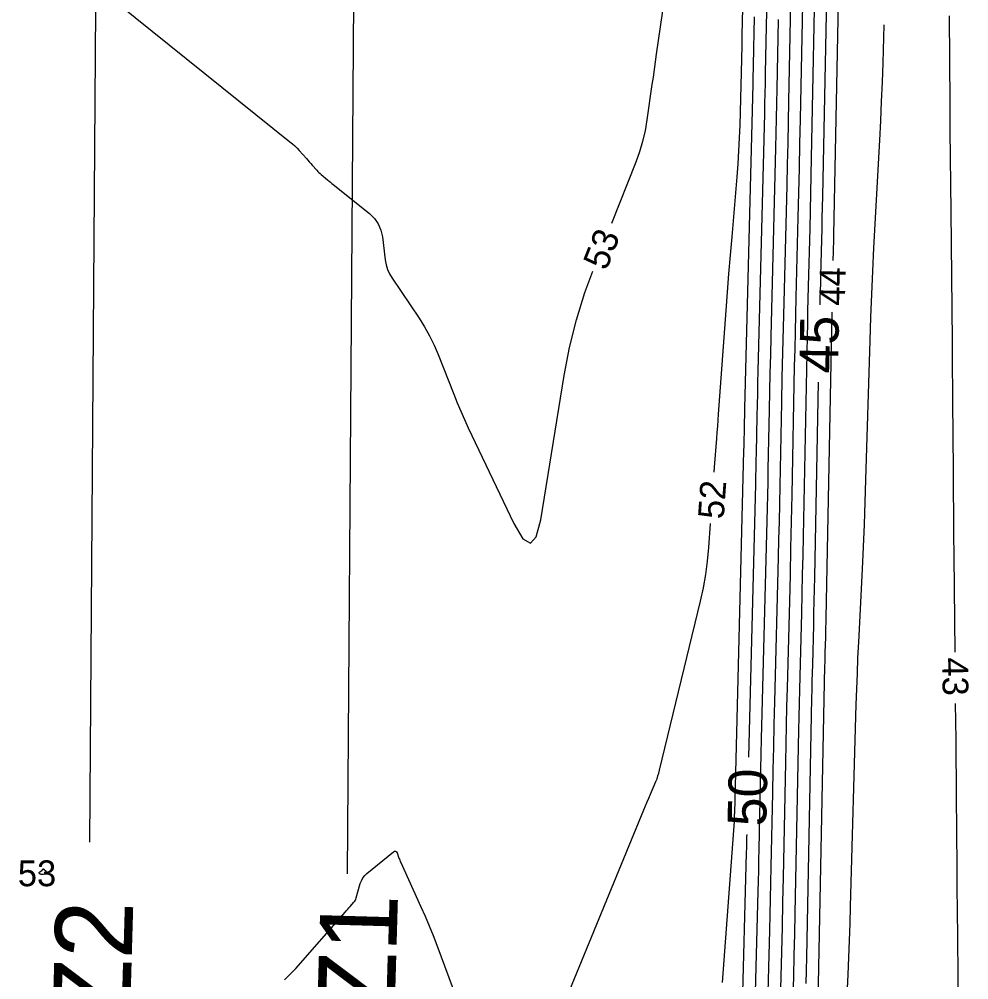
# Model space of a CAD drawing. Extents: x 2384780 to 2405861, y 547869 to 573706.
# Drawn here: x 2395638.1 to 2395711.8, y 552951.7 to 553026.2 of the extents above; entities that cross this region are included whole.
import ezdxf

# ---------------------------------------------------------------- set-up
doc = ezdxf.new("R2010")
doc.units = 0
for name, color, linetype in [('Old_Level_60', 7, 'Continuous'), ('Old_Level_61', 7, 'Continuous'), ('Prop Buffer Zone 1', 7, 'Continuous'), ('Prop Buffer Zone 2', 7, 'Continuous')]:
    doc.layers.add(name, color=color, linetype=linetype)

msp = doc.modelspace()

# ---------------------------------------------------------------- linework, layer by layer
at = {"layer": 'Old_Level_60'}
for points in [[(2395692.01625, 552991.07725), (2395692.04675, 552991.46975), (2395692.22025, 552993.679), (2395692.25725, 552994.1525), (2395692.29325, 552994.62575), (2395692.329, 552995.0995), (2395692.36375, 552995.573), (2395692.9495, 553003.59225), (2395693.056, 553005.02075), (2395693.167, 553006.44925), (2395693.2825, 553007.87725), (2395693.40225, 553009.30475), (2395693.80075, 553013.968), (2395693.87875, 553014.9675), (2395693.9415, 553015.968), (2395693.9895, 553016.96925), (2395694.02225, 553017.9715), (2395694.1775, 553024.111), (2395694.17975, 553024.19675), (2395694.18175, 553024.2825), (2395694.1835, 553024.3685), (2395694.18525, 553024.45425), (2395694.191, 553024.7345), (2395694.192, 553024.7945), (2395694.1935, 553024.85475), (2395694.19475, 553024.91475), (2395694.19625, 553024.97475), (2395694.88325, 553052.5155)], [(2395701.809, 553036.4885), (2395701.27175, 553009.457), (2395701.26525, 553009.14225), (2395701.2585, 553008.8275), (2395701.251, 553008.51275), (2395701.24325, 553008.19775), (2395701.22475, 553007.46325)], [(2395699.8755, 553032.08975), (2395699.5445, 553015.4385), (2395699.51625, 553014.06475), (2395699.48625, 553012.69125), (2395699.45425, 553011.31775), (2395699.4205, 553009.94425), (2395699.307, 553005.45775), (2395699.28325, 553004.49625), (2395699.261, 553003.53475), (2395699.24, 553002.57325), (2395699.22, 553001.61175), (2395698.91175, 552986.12), (2395698.88075, 552984.62475), (2395698.84775, 552983.1295), (2395698.81275, 552981.6345), (2395698.77525, 552980.13925), (2395698.65, 552975.25525), (2395698.62375, 552974.20875), (2395698.59925, 552973.16225), (2395698.576, 552972.1155), (2395698.5545, 552971.06875), (2395698.27175, 552956.89475), (2395698.23775, 552955.2605), (2395698.2015, 552953.62675), (2395698.1625, 552951.99275), (2395698.121, 552950.35875)], [(2395698.90875, 553029.89025), (2395698.681, 553018.42925), (2395698.64175, 553016.52625), (2395698.6, 553014.62325), (2395698.55575, 553012.72025), (2395698.509, 553010.8175), (2395698.35175, 553004.60175), (2395698.319, 553003.26975), (2395698.288, 553001.93775), (2395698.25875, 553000.60575), (2395698.2315, 552999.27375), (2395698.033, 552989.303), (2395697.9905, 552987.2435), (2395697.945, 552985.18425), (2395697.8965, 552983.125), (2395697.84525, 552981.06575), (2395697.6725, 552974.33925), (2395697.6365, 552972.89775), (2395697.6025, 552971.45625), (2395697.57075, 552970.01475), (2395697.54075, 552968.57325), (2395697.36275, 552959.64625), (2395697.32325, 552957.7335), (2395697.2805, 552955.82075), (2395697.235, 552953.908), (2395697.1865, 552951.99525), (2395696.9835, 552944.23125)], [(2395684.07275, 553010.378), (2395685.962, 553015.115), (2395686.2515, 553015.9085), (2395686.4925, 553016.71475), (2395686.685, 553017.534), (2395686.82875, 553018.36625), (2395687.219, 553021.106), (2395687.3025, 553021.69325), (2395687.386, 553022.28025), (2395687.46975, 553022.8675), (2395687.55325, 553023.4545), (2395688.33975, 553028.97525)], [(2395644.49675, 553028.456), (2395659.13075, 553016.67525), (2395659.3215, 553016.51525), (2395659.5055, 553016.34775), (2395659.68225, 553016.17275), (2395659.85225, 553015.99075), (2395660.4045, 553015.374), (2395660.51675, 553015.24875), (2395660.629, 553015.12325), (2395660.74125, 553014.998), (2395660.8535, 553014.8725), (2395661.22025, 553014.463), (2395661.30025, 553014.37675), (2395661.38325, 553014.2935), (2395661.469, 553014.213), (2395661.55775, 553014.13575), (2395662.053, 553013.719), (2395662.15925, 553013.62975), (2395662.26625, 553013.5415), (2395662.3735, 553013.45375), (2395662.4815, 553013.3665), (2395665.2965, 553011.1055), (2395665.683, 553010.73325), (2395665.97825, 553010.31025), (2395666.1825, 553009.8365), (2395666.2955, 553009.312), (2395666.51575, 553007.5155), (2395666.584, 553007.1385), (2395666.695, 553006.7775), (2395666.8485, 553006.43225), (2395667.0445, 553006.103), (2395669.13875, 553003.005), (2395669.568, 553002.331), (2395669.9585, 553001.63625), (2395670.30975, 553000.92125), (2395670.622, 553000.18575), (2395671.829, 552997.11125), (2395672.0935, 552996.455), (2395672.36925, 552995.80375), (2395672.65625, 552995.15725), (2395672.95475, 552994.51575), (2395676.491, 552987.08875), (2395677.18925, 552985.91375), (2395677.76925, 552985.5715), (2395678.2305, 552986.062), (2395678.57325, 552987.38525), (2395680.394, 552998.56275), (2395680.809, 553000.7375), (2395681.3405, 553002.87975), (2395681.98825, 553004.98975), (2395682.60175, 553006.6585)], [(2395697.937, 553027.4455), (2395697.7855, 553019.82225), (2395697.752, 553018.1885), (2395697.71625, 553016.555), (2395697.67825, 553014.92175), (2395697.638, 553013.28825), (2395697.40875, 553004.225), (2395697.361, 553002.283), (2395697.31575, 553000.34075), (2395697.27325, 552998.3985), (2395697.23325, 552996.45625), (2395697.10475, 552990.004), (2395697.07625, 552988.6215), (2395697.04575, 552987.23875), (2395697.01325, 552985.85625), (2395696.97875, 552984.474), (2395696.691, 552973.271), (2395696.647, 552971.51075), (2395696.6055, 552969.7505), (2395696.56675, 552967.99025), (2395696.53025, 552966.22975), (2395696.4155, 552960.479), (2395696.39, 552959.24675), (2395696.36275, 552958.0145), (2395696.33325, 552956.7825), (2395696.302, 552955.55025), (2395695.95125, 552942.12425)], [(2395692.66025, 552951.51575), (2395693.58375, 552963.987), (2395693.5885, 552964.05725), (2395693.5925, 552964.1275), (2395693.5955, 552964.19775), (2395693.59775, 552964.268), (2395693.60625, 552964.5855), (2395693.60625, 552964.591), (2395693.6065, 552964.5965), (2395693.6065, 552964.602), (2395693.60675, 552964.6075), (2395693.607, 552964.62575), (2395693.607, 552964.6295), (2395693.60725, 552964.63325), (2395693.60725, 552964.63725), (2395693.60725, 552964.641), (2395694.3295, 552992.7585), (2395694.3375, 552993.0805), (2395694.34525, 552993.40275), (2395694.35225, 552993.72475), (2395694.359, 552994.04675), (2395694.37975, 552995.099), (2395694.3845, 552995.3245), (2395694.3895, 552995.55), (2395694.39475, 552995.7755), (2395694.40025, 552996.00075), (2395695.03625, 553021.14925), (2395695.051, 553021.75), (2395695.065, 553022.35075), (2395695.078, 553022.9515), (2395695.0905, 553023.55225), (2395695.1295, 553025.51475), (2395695.138, 553025.93525), (2395695.14725, 553026.356)], [(2395710.6965, 552977.13225), (2395710.62, 552984.586), (2395710.60375, 552986.2385), (2395710.5885, 552987.89125), (2395710.5745, 552989.54375), (2395710.5615, 552991.1965), (2395710.52125, 552996.59525), (2395710.51225, 552997.752), (2395710.5025, 552998.90875), (2395710.492, 553000.06575), (2395710.4805, 553001.2225), (2395710.37875, 553011.29425), (2395710.3585, 553013.379), (2395710.34, 553015.4635), (2395710.323, 553017.548), (2395710.3075, 553019.6325), (2395710.26, 553026.442)], [(2395696.98825, 553026.146), (2395696.98725, 553026.097), (2395696.88125, 553020.77), (2395696.85775, 553019.6285), (2395696.83275, 553018.487), (2395696.80625, 553017.3455), (2395696.77825, 553016.20425), (2395696.40825, 553001.57875), (2395696.3735, 553000.16125), (2395696.3405, 552998.74375), (2395696.30925, 552997.32625), (2395696.28025, 552995.90875), (2395696.188, 552991.278), (2395696.1675, 552990.28575), (2395696.14575, 552989.2935), (2395696.12225, 552988.30125), (2395696.0975, 552987.309), (2395695.66325, 552970.3955), (2395695.63375, 552969.22025), (2395695.60625, 552968.04475), (2395695.58025, 552966.8695), (2395695.55575, 552965.694), (2395695.47925, 552961.85425), (2395695.46225, 552961.03125), (2395695.444, 552960.2085), (2395695.42425, 552959.38575), (2395695.4035, 552958.563), (2395694.89325, 552939.03875)], [(2395705.1735, 553025.73825), (2395705.082, 553022.80225), (2395705.031, 553021.2995), (2395704.9715, 553019.797), (2395704.9035, 553018.295), (2395704.82675, 553016.79325), (2395704.377, 553008.4425), (2395704.286, 553006.65275), (2395704.206, 553004.8625), (2395704.13675, 553003.072), (2395704.07825, 553001.281), (2395703.759, 552990.47625), (2395703.70325, 552988.745), (2395703.63875, 552987.014), (2395703.565, 552985.2835), (2395703.48275, 552983.55325), (2395703.19875, 552977.90175), (2395703.141, 552976.6905), (2395703.09025, 552975.479), (2395703.046, 552974.26725), (2395703.0085, 552973.0555), (2395702.56575, 552957.40375), (2395702.5255, 552956.0865), (2395702.47875, 552954.7695), (2395702.426, 552953.45275), (2395702.367, 552952.13625), (2395702.16375, 552947.836)], [(2395701.14125, 553003.46425), (2395700.66925, 552979.75425), (2395700.66175, 552979.38725), (2395700.6535, 552979.02025), (2395700.645, 552978.65325), (2395700.63575, 552978.28625), (2395700.605, 552977.0875), (2395700.5985, 552976.83075), (2395700.5925, 552976.57375), (2395700.58675, 552976.31675), (2395700.5815, 552976.06), (2395700.0635, 552950.0915)], [(2395677.90925, 552943.843), (2395686.57375, 552964.9065), (2395686.69875, 552965.20925), (2395686.825, 552965.51175), (2395686.95225, 552965.81375), (2395687.08025, 552966.11525), (2395687.50075, 552967.09975), (2395687.5865, 552967.31225), (2395687.663, 552967.52775), (2395687.7305, 552967.74625), (2395687.78875, 552967.96775), (2395690.96, 552981.0775), (2395691.1855, 552982.103), (2395691.36725, 552983.1355), (2395691.5055, 552984.1745), (2395691.60025, 552985.2205), (2395691.73, 552987.0875)], [(2395711.063, 552939.61625), (2395710.879, 552957.34), (2395710.866, 552958.63225), (2395710.854, 552959.92475), (2395710.8425, 552961.217), (2395710.832, 552962.5095), (2395710.79875, 552966.73125), (2395710.7915, 552967.63575), (2395710.7835, 552968.5405), (2395710.775, 552969.44525), (2395710.766, 552970.34975), (2395710.7375, 552973.13225)], [(2395658.697, 552951.716), (2395659.58, 552952.60875), (2395663.4375, 552957.005), (2395663.5275, 552957.1075), (2395663.61775, 552957.21), (2395663.70775, 552957.3125), (2395663.798, 552957.41475), (2395664.093, 552957.74925), (2395664.1515, 552957.82325), (2395664.2005, 552957.90275), (2395664.2405, 552957.987), (2395664.271, 552958.07625), (2395664.5835, 552959.18475), (2395664.666, 552959.41225), (2395664.77975, 552959.619), (2395664.9245, 552959.8055), (2395665.10025, 552959.9715), (2395667.15, 552961.6405), (2395667.24325, 552961.69675), (2395667.32225, 552961.70225), (2395667.38725, 552961.65675), (2395667.438, 552961.56025), (2395667.58025, 552961.16175), (2395667.61175, 552961.07675), (2395667.645, 552960.9925), (2395667.68, 552960.909), (2395667.71675, 552960.82625), (2395669.29025, 552957.395), (2395669.62025, 552956.65675), (2395669.93625, 552955.91275), (2395670.23825, 552955.16275), (2395670.52625, 552954.40725), (2395674.41625, 552943.905)], [(2395639.68175, 552959.98175), (2395639.7775, 552959.939), (2395639.80225, 552959.92925), (2395639.8275, 552959.9215), (2395639.8535, 552959.916), (2395639.88, 552959.9125), (2395639.96725, 552959.90475), (2395639.986, 552959.90425), (2395640.004, 552959.90575), (2395640.022, 552959.90975), (2395640.0395, 552959.91575), (2395640.10225, 552959.94125), (2395640.1155, 552959.94725), (2395640.128, 552959.95425), (2395640.14, 552959.962), (2395640.1515, 552959.971), (2395640.24575, 552960.05025), (2395640.26075, 552960.06725), (2395640.26575, 552960.08425), (2395640.26075, 552960.10125), (2395640.2455, 552960.118), (2395640.05275, 552960.27875), (2395640.02675, 552960.29475), (2395640.00175, 552960.29875), (2395639.97775, 552960.291), (2395639.95475, 552960.27125), (2395639.88075, 552960.187), (2395639.86425, 552960.1695), (2395639.84725, 552960.153), (2395639.829, 552960.1375), (2395639.81, 552960.12275), (2395639.67725, 552960.02625), (2395639.66375, 552960.01375), (2395639.66025, 552960.002), (2395639.66625, 552959.99125), (2395639.68175, 552959.98175)]]:
    msp.add_lwpolyline(points, dxfattribs=at)
at = {"layer": 'Old_Level_61'}
for points in [[(2395700.84225, 553034.289), (2395700.40825, 553012.44775), (2395700.39075, 553011.6035), (2395700.37225, 553010.7595), (2395700.35275, 553009.91525), (2395700.332, 553009.071), (2395700.26225, 553006.3135), (2395700.24775, 553005.72275), (2395700.234, 553005.13175), (2395700.221, 553004.54075), (2395700.2105, 553004.0365)], [(2395696.0775, 553026.7415), (2395696.05475, 553025.62575), (2395695.98225, 553021.98075), (2395695.96625, 553021.19975), (2395695.94925, 553020.41875), (2395695.931, 553019.638), (2395695.91175, 553018.857), (2395695.40675, 552998.8865), (2395695.38525, 552998.01675), (2395695.365, 552997.147), (2395695.346, 552996.277), (2395695.328, 552995.40725), (2395695.2715, 552992.56575), (2395695.259, 552991.957), (2395695.2455, 552991.348), (2395695.23125, 552990.73925), (2395695.216, 552990.1305), (2395694.67325, 552968.99475)], [(2395700.091, 552998.0375), (2395699.7905, 552982.93725), (2395699.77125, 552982.006), (2395699.75075, 552981.075), (2395699.72875, 552980.14375), (2395699.7055, 552979.21275), (2395699.6275, 552976.1715), (2395699.61125, 552975.51975), (2395699.59575, 552974.868), (2395699.5815, 552974.21625), (2395699.568, 552973.5645), (2395699.1675, 552953.493), (2395699.14625, 552952.46275), (2395699.12325, 552951.4325)], [(2395694.538, 552962.99625), (2395694.53425, 552962.81575), (2395694.52525, 552962.4025), (2395694.51525, 552961.98925), (2395694.50475, 552961.576), (2395693.83525, 552935.953)]]:
    msp.add_lwpolyline(points, dxfattribs=at)
at = {"layer": 'Prop Buffer Zone 1'}
msp.add_lwpolyline([(2395675.4355, 553496.86225), (2395664.91125, 553145.137), (2395663.56275, 552959.93425)], dxfattribs=at)
at = {"layer": 'Prop Buffer Zone 2'}
msp.add_lwpolyline([(2395655.4445, 553497.4605), (2395644.9135, 553145.509), (2395643.58025, 552962.3995)], dxfattribs=at)

# ---------------------------------------------------------------- texts
at = {"layer": 'Old_Level_60'}
for s, rotation, p in [('53', 68.4245694, (2395683.6565, 553006.6225)), ('44', 88.8029139, (2395702.15, 553003.963)), ('52', 85.8950306, (2395692.74975, 552987.3855)), ('43', 270.5875333, (2395709.70075, 552976.7045))]:
    msp.add_text(s, height=2, rotation=rotation, dxfattribs=at).set_placement(p)
msp.add_text('53', height=2, dxfattribs=at).set_placement((2395638.03625, 552958.98175))
at = {"layer": 'Old_Level_61'}
for s, rotation, p in [('45', 88.8589639, (2395701.60475, 552998.7045)), ('50', 88.7100694, (2395696.0455, 552963.6005))]:
    msp.add_text(s, height=3, rotation=rotation, dxfattribs=at).set_placement(p)
at = {"layer": 'Prop Buffer Zone 1'}
msp.add_text('BZ1', height=6, rotation=88.3668167, dxfattribs=at).set_placement((2395667.09, 552943.59425))
at = {"layer": 'Prop Buffer Zone 2'}
msp.add_text('BZ2', height=6, rotation=88.3668167, dxfattribs=at).set_placement((2395646.5715, 552943.05))

doc.saveas('drawing.dxf')
